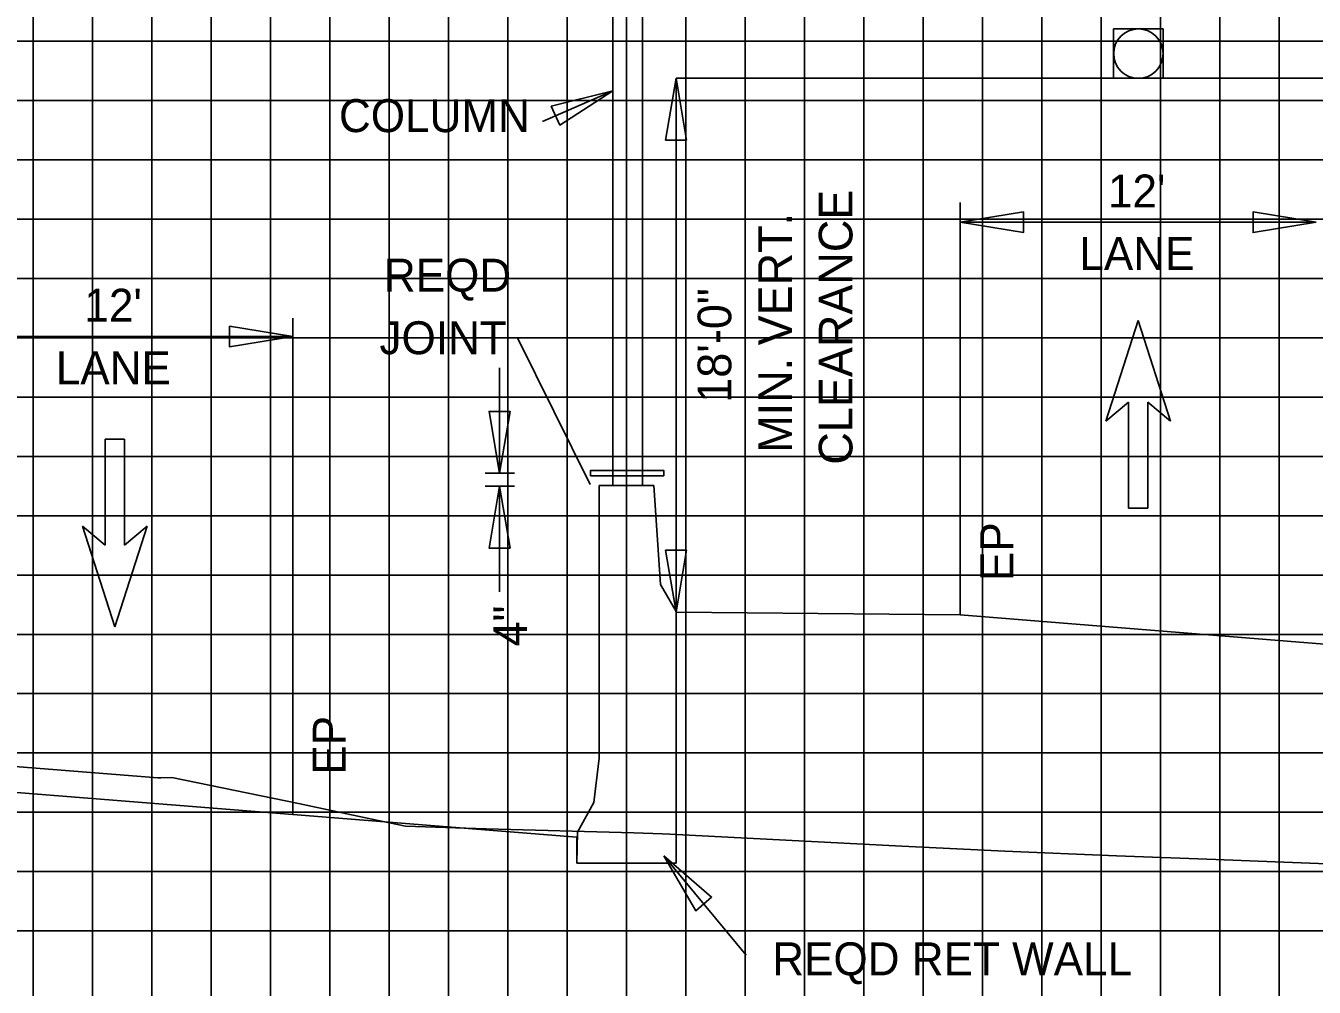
# Model space of a CAD drawing. Extents: x 1797809 to 2198143, y 249608 to 1237864.
# Drawn here: x 2197064.46 to 2197107.89, y 1237169.2 to 1237201.63 of the extents above; entities that cross this region are included whole.
import ezdxf

# ---------------------------------------------------------------- set-up
doc = ezdxf.new("R2010")
doc.units = 0
for name, color, linetype in [('29', 7, 'Continuous'), ('3', 7, 'Continuous'), ('60', 7, 'Continuous'), ('Default', 7, 'Continuous'), ('DESIGN - SHEET - Light Grid', 7, 'Continuous'), ('DESIGN - TRAFFIC CONTROL PERMANENT - Signs', 7, 'Continuous'), ('GSDIMS', 7, 'Continuous'), ('GSSHT', 7, 'Continuous'), ('Level 28', 7, 'Continuous'), ('Level 55', 7, 'Continuous')]:
    doc.layers.add(name, color=color, linetype=linetype)

msp = doc.modelspace()

# ---------------------------------------------------------------- linework, layer by layer
at = {"layer": '29'}
msp.add_lwpolyline([(2197101.126, 1237201.525), (2197102.793, 1237201.525), (2197102.793, 1237199.859), (2197101.126, 1237199.859)], close=True, dxfattribs=at)
msp.add_circle((2197101.96, 1237200.692), 0.833, dxfattribs=at)
at = {"layer": '3'}
for p, q in [((2197084.246, 1237186.099), (2197084.246, 1237210.737)), ((2197085.246, 1237186.099), (2197085.246, 1237210.737)), ((2197086.377, 1237181.859), (2197086.377, 1237199.859)), ((2197081.875, 1237198.407), (2197084.246, 1237199.436)), ((2197095.957, 1237181.763), (2197095.957, 1237195.665)), ((2197073.457, 1237175.029), (2197073.457, 1237191.772)), ((2197081.034, 1237191.102), (2197083.478, 1237186.158)), ((2197080.426, 1237186.543), (2197080.426, 1237190.096)), ((2197079.944, 1237186.543), (2197080.927, 1237186.543)), ((2197079.944, 1237186.099), (2197080.927, 1237186.099)), ((2197080.426, 1237182.545), (2197080.426, 1237186.099)), ((2197088.74, 1237170.287), (2197085.967, 1237173.636))]:
    msp.add_line(p, q, dxfattribs=at)
msp.add_lwpolyline([(2197085.962, 1237186.454), (2197083.493, 1237186.454), (2197083.493, 1237186.632), (2197085.962, 1237186.632)], close=True, dxfattribs=at)
at = {"layer": '60'}
msp.add_line((2197084.707, 1237153.106), (2197084.707, 1237223.106), dxfattribs=at)
at = {"layer": 'Default'}
msp.add_line((2197095.957, 1237185.095), (2197095.957, 1237187.095), dxfattribs=at)
msp.add_lwpolyline([(2197086.377, 1237181.882), (2197085.847, 1237182.792), (2197085.625, 1237186.122), (2197083.789, 1237186.122), (2197083.788, 1237180.289), (2197083.787, 1237176.933), (2197083.606, 1237175.433), (2197083.056, 1237174.433), (2197083.037, 1237173.391), (2197086.377, 1237173.391)], close=True, dxfattribs=at)
at = {"layer": 'DESIGN - SHEET - Light Grid'}
msp.add_lwpolyline([(2197063.24, 1237176.72), (2197068.91, 1237176.27), (2197069.014, 1237176.272), (2197069.377, 1237176.278), (2197073.65, 1237175.407), (2197076.125, 1237174.876), (2197077.258, 1237174.632), (2197078.941, 1237174.582), (2197079.973, 1237174.552), (2197084.953, 1237174.407), (2197085.907, 1237174.379), (2197086.172, 1237174.371), (2197093.982, 1237173.965), (2197097.456, 1237173.789), (2197101.225, 1237173.64), (2197104.573, 1237173.511), (2197106.571, 1237173.433), (2197111.548, 1237173.244)], dxfattribs=at)
at = {"layer": 'DESIGN - TRAFFIC CONTROL PERMANENT - Signs'}
msp.add_line((2197083.037, 1237174.263), (2197083.037, 1237173.391), dxfattribs=at)
for points in [[(2197083.037, 1237173.391), (2197086.377, 1237173.391), (2197086.377, 1237181.859), (2197095.957, 1237181.763), (2197107.957, 1237180.803), (2197119.957, 1237179.843), (2197135.05, 1237178.635), (2197136.047, 1237178.556), (2197136.123, 1237178.479), (2197145.05, 1237177.765), (2197150.55, 1237177.325)], [(2197025.457, 1237177.959), (2197036.387, 1237177.85), (2197036.457, 1237177.919), (2197037.457, 1237177.909), (2197049.457, 1237176.949), (2197061.457, 1237175.989), (2197073.457, 1237175.029), (2197083.037, 1237174.263)]]:
    msp.add_lwpolyline(points, dxfattribs=at)
at = {"layer": 'GSDIMS'}
for p, q in [((2197086.377, 1237199.859), (2197113.126, 1237199.859)), ((2197095.957, 1237195.002), (2197107.957, 1237195.002)), ((2197061.457, 1237191.149), (2197073.457, 1237191.149))]:
    msp.add_line(p, q, dxfattribs=at)
for points in [[(2197086.377, 1237199.859), (2197086.731, 1237197.776), (2197086.022, 1237197.776)], [(2197084.246, 1237199.436), (2197082.169, 1237198.917), (2197082.462, 1237198.279)], [(2197095.957, 1237195.002), (2197098.085, 1237194.655), (2197098.085, 1237195.35)], [(2197107.957, 1237195.002), (2197105.828, 1237194.655), (2197105.828, 1237195.35)], [(2197073.457, 1237191.149), (2197071.328, 1237190.802), (2197071.328, 1237191.497)], [(2197080.426, 1237186.543), (2197080.072, 1237188.626), (2197080.781, 1237188.626)], [(2197080.426, 1237186.099), (2197080.781, 1237184.016), (2197080.072, 1237184.016)], [(2197086.377, 1237181.859), (2197086.022, 1237183.942), (2197086.731, 1237183.942)], [(2197085.967, 1237173.636), (2197087.043, 1237171.786), (2197087.575, 1237172.245)]]:
    msp.add_lwpolyline(points, close=True, dxfattribs=at)
at = {"layer": 'GSSHT'}
for p, q in [((2197064.707, 1237153.106), (2197064.707, 1237223.106)), ((2197066.707, 1237153.106), (2197066.707, 1237223.106)), ((2197068.707, 1237153.106), (2197068.707, 1237223.106)), ((2197070.707, 1237153.106), (2197070.707, 1237223.106)), ((2197072.707, 1237153.106), (2197072.707, 1237223.106)), ((2197074.707, 1237153.106), (2197074.707, 1237223.106)), ((2197076.707, 1237153.106), (2197076.707, 1237223.106)), ((2197078.707, 1237153.106), (2197078.707, 1237223.106)), ((2197080.707, 1237153.106), (2197080.707, 1237223.106)), ((2197082.707, 1237153.106), (2197082.707, 1237223.106)), ((2197086.707, 1237153.106), (2197086.707, 1237223.106)), ((2197088.707, 1237153.106), (2197088.707, 1237223.106)), ((2197090.707, 1237153.106), (2197090.707, 1237223.106)), ((2197092.707, 1237153.106), (2197092.707, 1237223.106)), ((2197094.707, 1237153.106), (2197094.707, 1237223.106)), ((2197096.707, 1237153.106), (2197096.707, 1237223.106)), ((2197098.707, 1237153.106), (2197098.707, 1237223.106)), ((2197100.707, 1237153.106), (2197100.707, 1237223.106)), ((2197102.707, 1237153.106), (2197102.707, 1237223.106)), ((2197104.707, 1237153.106), (2197104.707, 1237223.106)), ((2197106.707, 1237153.106), (2197106.707, 1237223.106)), ((2196954.707, 1237201.106), (2197214.707, 1237201.106)), ((2196954.707, 1237199.106), (2197214.707, 1237199.106)), ((2196954.707, 1237197.106), (2197214.707, 1237197.106)), ((2196954.707, 1237195.106), (2197214.707, 1237195.106)), ((2196954.707, 1237193.106), (2197214.707, 1237193.106)), ((2196954.707, 1237191.106), (2197214.707, 1237191.106)), ((2196954.707, 1237189.106), (2197214.707, 1237189.106)), ((2196954.707, 1237187.106), (2197214.707, 1237187.106)), ((2196954.707, 1237185.106), (2197214.707, 1237185.106)), ((2196954.707, 1237183.106), (2197214.707, 1237183.106)), ((2196954.707, 1237181.106), (2197214.707, 1237181.106)), ((2196954.707, 1237179.106), (2197214.707, 1237179.106)), ((2196954.707, 1237177.106), (2197214.707, 1237177.106)), ((2196954.707, 1237175.106), (2197214.707, 1237175.106)), ((2196954.707, 1237173.106), (2197214.707, 1237173.106)), ((2196954.707, 1237171.106), (2197214.707, 1237171.106))]:
    msp.add_line(p, q, dxfattribs=at)
at = {"layer": 'Level 28'}
for p, q in [((2197101.957, 1237191.693), (2197100.867, 1237188.295)), ((2197103.046, 1237188.295), (2197101.957, 1237191.693)), ((2197100.867, 1237188.295), (2197101.63, 1237188.934)), ((2197101.63, 1237188.934), (2197101.63, 1237185.363)), ((2197102.283, 1237185.363), (2197102.283, 1237188.934)), ((2197102.283, 1237188.934), (2197103.046, 1237188.295)), ((2197067.783, 1237187.688), (2197067.13, 1237187.688)), ((2197067.13, 1237187.688), (2197067.13, 1237184.116)), ((2197067.783, 1237184.116), (2197067.783, 1237187.688)), ((2197101.63, 1237185.363), (2197102.283, 1237185.363)), ((2197067.13, 1237184.116), (2197066.367, 1237184.756)), ((2197066.367, 1237184.756), (2197067.457, 1237181.358)), ((2197067.457, 1237181.358), (2197068.546, 1237184.756)), ((2197068.546, 1237184.756), (2197067.783, 1237184.116))]:
    msp.add_line(p, q, dxfattribs=at)

# ---------------------------------------------------------------- texts
at = {"layer": 'Level 55'}
for s, p in [('COLUMN', (2197075.014, 1237198.044)), ("12'", (2197100.935, 1237195.502)), ('LANE', (2197099.971, 1237193.392)), ('REQD', (2197076.528, 1237192.664)), ("12'", (2197066.435, 1237191.649)), ('JOINT', (2197076.38, 1237190.554)), ('LANE', (2197065.471, 1237189.539))]:
    msp.add_text(s, height=1.1105, dxfattribs=at).set_placement(p)
for s, height, rotation, p in [('CLEARANCE', 1.1346, 90, (2197092.322, 1237186.828)), ('MIN. VERT.', 1.1346, 90, (2197090.28, 1237187.228)), ('18\'-0"', 1.1346, 90, (2197088.238, 1237188.916)), ('EP', 1.1105, 90, (2197097.742, 1237182.904)), ('4"', 1.1346, 90, (2197081.352, 1237180.696)), ('EP', 1.1105, 90, (2197075.242, 1237176.373)), ('REQD RET WALL', 1.11046, 360, (2197089.618, 1237169.608))]:
    msp.add_text(s, height=height, rotation=rotation, dxfattribs=at).set_placement(p)

doc.saveas('drawing.dxf')
